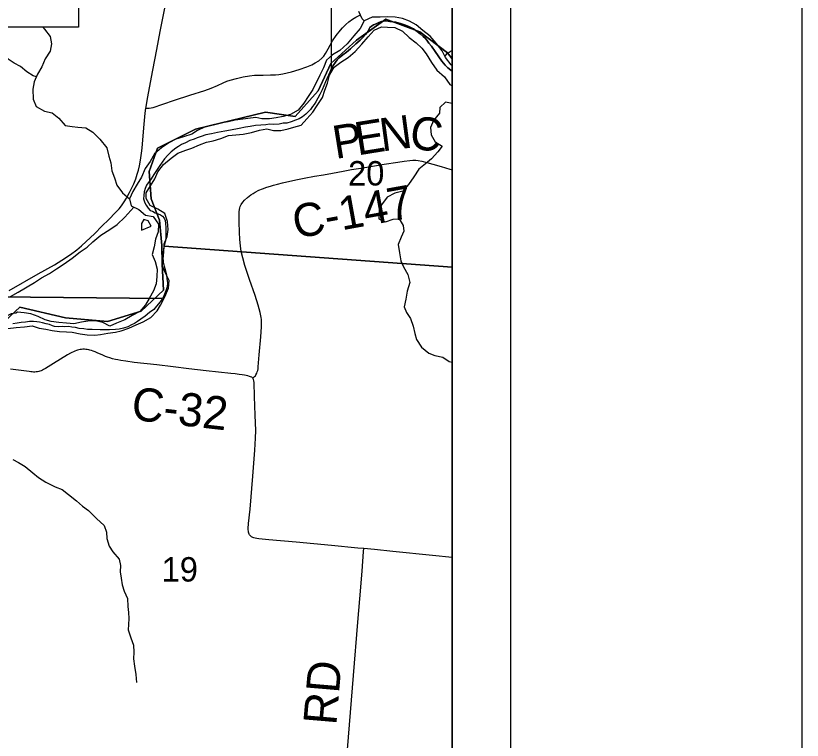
# Model space of a CAD drawing. Extents: x 0 to 1391, y -24 to 440.
# Drawn here: x 613.03 to 640, y 319.35 to 344.2 of the extents above; entities that cross this region are included whole.
import ezdxf

# ---------------------------------------------------------------- set-up
doc = ezdxf.new("R2010")
doc.units = 0
for name, color, linetype in [('GM_X_County_Road', 7, 'Continuous'), ('GM_X_County_Road_Text', 7, 'Continuous'), ('GM_X_Major_River', 7, 'Continuous'), ('GM_X_Minor_Lake', 7, 'Continuous'), ('GM_X_Minor_River', 7, 'Continuous'), ('GM_X_Section', 7, 'Continuous'), ('GM_X_Section_Text', 7, 'Continuous'), ('GM_X_State_Route', 7, 'Continuous'), ('GM_X_Township', 7, 'Continuous'), ('GM_X_Township_Road', 7, 'Continuous'), ('GM_X_Township_Road_Text', 7, 'Continuous'), ('SH_Border', 7, 'Continuous'), ('SH_Data', 7, 'Continuous'), ('SH_Text', 7, 'Continuous')]:
    doc.layers.add(name, color=color, linetype=linetype)

msp = doc.modelspace()

# ---------------------------------------------------------------- linework, layer by layer
at = {"layer": 'GM_X_County_Road'}
for points in [[(621.16, 331.773), (621.222, 331.827), (621.249, 331.858), (621.27, 331.889), (621.297, 331.939), (621.315, 331.989), (621.33, 332.038), (621.34, 332.094), (621.345, 332.16), (621.382, 332.579), (621.431, 333.186), (621.458, 333.532), (621.463, 333.614), (621.46, 333.704), (621.456, 333.781), (621.448, 333.85), (621.413, 334.03), (621.347, 334.281), (621.24, 334.61), (621.046, 335.16), (620.89, 335.632), (620.815, 335.895), (620.765, 336.114), (620.735, 336.311), (620.716, 336.534), (620.707, 336.782), (620.696, 337.127), (620.688, 337.328), (620.688, 337.406), (620.693, 337.478), (620.704, 337.554), (620.715, 337.61), (620.733, 337.664), (620.766, 337.734), (620.817, 337.808), (620.876, 337.874), (620.978, 337.968), (621.038, 338.014), (621.098, 338.058), (621.176, 338.111), (621.246, 338.152), (621.368, 338.217), (621.495, 338.271), (621.642, 338.322), (621.766, 338.361), (621.874, 338.392), (622.004, 338.43), (622.183, 338.474), (622.634, 338.577), (622.923, 338.634), (623.277, 338.698), (623.583, 338.752), (623.888, 338.809), (624.254, 338.878), (624.549, 338.928), (624.782, 338.965), (624.867, 338.977), (625.404, 339.066), (625.662, 339.108), (626.134, 339.183), (626.354, 339.215), (626.548, 339.237), (626.65, 339.245), (626.745, 339.245), (626.831, 339.235), (626.955, 339.213), (627.124, 339.171), (627.339, 339.112), (627.621, 339.027), (627.915, 338.94), (628, 338.915)], [(621.16, 331.773), (621.125, 331.802), (621.086, 331.821), (621.042, 331.834), (620.986, 331.848), (620.88, 331.872), (620.791, 331.888), (620.693, 331.904), (620.558, 331.921), (620.404, 331.937), (619.567, 332.025), (618.965, 332.094), (618.425, 332.161), (617.87, 332.228), (617.099, 332.315), (616.809, 332.353), (616.64, 332.381), (616.531, 332.402), (616.453, 332.418), (616.354, 332.441), (616.262, 332.468), (616.18, 332.496), (616.111, 332.521), (616.018, 332.558), (615.825, 332.644), (615.755, 332.673), (615.687, 332.701), (615.633, 332.718), (615.579, 332.735), (615.535, 332.745), (615.487, 332.755), (615.436, 332.761), (615.385, 332.765), (615.338, 332.765), (615.283, 332.76), (615.241, 332.751), (615.198, 332.743), (615.156, 332.732), (615.112, 332.72), (615.061, 332.703), (615.008, 332.682), (614.958, 332.658), (614.91, 332.634), (614.813, 332.579), (614.329, 332.277), (614.049, 332.106), (613.989, 332.074), (613.946, 332.051), (613.901, 332.028), (613.86, 332.011), (613.82, 332), (613.78, 331.993), (613.735, 331.987), (613.692, 331.983), (613.647, 331.983), (613.599, 331.987), (613.554, 331.991), (613.496, 331.997), (612.855, 332.081)]]:
    msp.add_lwpolyline(points, dxfattribs=at)
at = {"layer": 'GM_X_Major_River'}
for points in [[(628, 342.483), (627.965, 342.518), (627.766, 342.767), (627.65, 342.998), (627.444, 343.262), (627.245, 343.503), (626.991, 343.7), (626.76, 343.888), (626.528, 344.016), (626.294, 344.105), (626.044, 344.149), (625.77, 344.164), (625.527, 344.155), (625.253, 344.154), (624.983, 344.024), (624.847, 343.761), (624.62, 343.515), (624.392, 343.239), (624.15, 343.009), (623.896, 342.863), (623.685, 342.678), (623.587, 342.414), (623.459, 342.166), (623.218, 341.67), (623.06, 341.43), (622.91, 341.206), (622.713, 340.967), (622.459, 340.821), (622.198, 340.744), (621.961, 340.697), (621.732, 340.672), (621.466, 340.671), (621.269, 340.714), (621.078, 340.696), (620.818, 340.657), (620.551, 340.618), (620.314, 340.563), (620.039, 340.517), (619.755, 340.455), (619.502, 340.378), (619.264, 340.27), (619.07, 340.145), (618.786, 340.053), (618.526, 339.968), (618.279, 339.845), (618.031, 339.669), (617.79, 339.462), (617.646, 339.206), (617.465, 338.96), (617.343, 338.666), (617.193, 338.426), (617.049, 338.178), (616.936, 337.922), (616.991, 337.685), (617.254, 337.557), (617.478, 337.368), (617.743, 337.316), (617.926, 337.053), (617.912, 336.794), (617.822, 336.538), (617.777, 336.272), (617.709, 336.015), (617.81, 335.769), (617.887, 335.516), (617.873, 335.258), (617.851, 335.014), (617.754, 334.773), (617.61, 334.51), (617.483, 334.285), (617.287, 334.054), (617.025, 333.924), (616.77, 333.778), (616.493, 333.655), (616.255, 333.562), (616.014, 333.683), (615.772, 333.742), (615.505, 333.726), (615.292, 333.693), (615.024, 333.631), (614.773, 333.661), (614.507, 333.682), (614.249, 333.712), (614.038, 333.77), (613.805, 333.883), (613.556, 333.98), (613.321, 334.009), (613.094, 334.038), (613.034, 334.007)], [(622.378, 340.329), (622.569, 340.385), (622.822, 340.447), (623.018, 340.663), (623.214, 340.894), (623.372, 341.126), (623.546, 341.395), (623.636, 341.652), (623.719, 341.894), (623.794, 342.166), (623.953, 342.443), (624.178, 342.613), (624.426, 342.774), (624.667, 342.981), (624.902, 343.226), (625.114, 343.48), (625.317, 343.711), (625.571, 343.819), (625.777, 343.814), (626.035, 343.8), (626.291, 343.679), (626.521, 343.46), (626.76, 343.279), (626.953, 343.092), (627.108, 342.898), (627.283, 342.596), (627.474, 342.34), (627.734, 342.113), (627.918, 341.85), (628, 341.796)], [(613.332, 333.537), (613.591, 333.568), (613.833, 333.486), (614.068, 333.45), (614.28, 333.406), (614.53, 333.377), (614.773, 333.364), (614.971, 333.351), (615.243, 333.298), (615.486, 333.262), (615.744, 333.248), (615.935, 333.266), (616.195, 333.313), (616.455, 333.352), (616.646, 333.393), (616.907, 333.485), (617.161, 333.601), (617.407, 333.709), (617.662, 333.854), (617.881, 334.077), (618, 334.28), (618.144, 334.558), (618.274, 334.859), (618.288, 335.118), (618.18, 335.356), (618.064, 335.611), (618.086, 335.854), (618.115, 336.104), (618.122, 336.378), (618.227, 336.634), (618.264, 336.877), (618.241, 337.151), (618.149, 337.42), (617.901, 337.571), (617.646, 337.699), (617.507, 337.939), (617.505, 338.129), (617.655, 338.369), (617.798, 338.609), (617.903, 338.85), (618.1, 339.096), (618.357, 339.318), (618.589, 339.487), (618.866, 339.594), (619.066, 339.666), (619.335, 339.773), (619.573, 339.866), (619.803, 339.913), (620.063, 339.998), (620.325, 340.091), (620.584, 340.115), (620.836, 340.139), (621.119, 340.2), (621.387, 340.277), (621.639, 340.324), (621.866, 340.265), (622.117, 340.267), (622.378, 340.329)], [(613.034, 334.007), (612.871, 333.982), (612.625, 333.852), (612.384, 333.675)], [(612.76, 333.475), (613.05, 333.506), (613.332, 333.537)]]:
    msp.add_lwpolyline(points, dxfattribs=at)
at = {"layer": 'GM_X_Minor_Lake'}
msp.add_line((617.428, 337.21), (617.348, 337.075), dxfattribs=at)
for points in [[(617.674, 336.987), (617.571, 337.168), (617.428, 337.21)], [(617.348, 337.075), (617.343, 336.854), (617.674, 336.987)]]:
    msp.add_lwpolyline(points, dxfattribs=at)
at = {"layer": 'GM_X_Minor_River'}
for points in [[(624.983, 344.024), (624.909, 344.094), (624.801, 344.348)], [(613.741, 342.105), (613.635, 342.146), (613.418, 342.274), (613.194, 342.462), (612.984, 342.581), (612.775, 342.716), (612.58, 342.858), (612.264, 342.98), (611.978, 343.094), (611.653, 343.178), (611.441, 343.244), (611.171, 343.38), (610.976, 343.484), (610.75, 343.574), (610.43, 343.574), (610.24, 343.571), (609.978, 343.456), (609.654, 343.266), (609.417, 343.219), (609.227, 343.239), (608.94, 343.322), (608.679, 343.55), (608.496, 343.806), (608.492, 343.811)], [(613.958, 343.811), (614.018, 343.743), (614.217, 343.494), (614.264, 343.242), (614.212, 342.992), (614.046, 342.73), (613.932, 342.451), (613.781, 342.196), (613.668, 341.94), (613.616, 341.69), (613.63, 341.347), (613.73, 341.086), (614.023, 340.934), (614.287, 340.874), (614.511, 340.686), (614.725, 340.437), (614.968, 340.408), (615.165, 340.38), (615.438, 340.358), (615.671, 340.207), (615.916, 339.973), (616.152, 339.678), (616.22, 339.387), (616.291, 339.157), (616.329, 338.882), (616.414, 338.644), (616.499, 338.39), (616.691, 338.134), (616.936, 337.922)], [(627.744, 342.811), (627.823, 342.903), (628, 343.018)], [(628, 341.189), (627.773, 341.237), (627.578, 341.051), (627.565, 340.861), (627.354, 340.615), (627.249, 340.374), (627.28, 340.122), (627.419, 339.875), (627.658, 339.732), (627.501, 339.538), (627.29, 339.293), (627.087, 339.123), (626.854, 338.938), (626.68, 338.676), (626.499, 338.414), (626.302, 338.183), (626.027, 338.121), (625.772, 337.983), (625.575, 337.714), (625.494, 337.51), (625.479, 337.237), (625.705, 337.14), (625.974, 337.232), (626.18, 337.242), (626.318, 337.01), (626.336, 336.819), (626.247, 336.609), (626.149, 336.352), (626.196, 336.077), (626.242, 335.802), (626.328, 335.586), (626.473, 335.324), (626.55, 335.056), (626.459, 334.753), (626.406, 334.488), (626.346, 334.216), (626.432, 334.023), (626.572, 333.814), (626.664, 333.553), (626.719, 333.3), (626.774, 333.101), (626.95, 332.838), (627.196, 332.634), (627.407, 332.552), (627.68, 332.492), (627.889, 332.35), (628, 332.318)], [(612.848, 334.569), (613.119, 334.722), (613.675, 335.058), (613.915, 335.212), (614.185, 335.365), (614.432, 335.519), (614.696, 335.695), (614.967, 335.894), (615.246, 336.108), (615.486, 336.269), (615.681, 336.447), (615.946, 336.676), (616.255, 336.874), (616.511, 337.043), (616.768, 337.295), (617.083, 337.64)], [(612.935, 328.979), (613.13, 328.882), (613.355, 328.74), (613.616, 328.528), (613.81, 328.37), (614.064, 328.204), (614.38, 328.051), (614.629, 327.954), (614.845, 327.781), (615.113, 327.561), (615.322, 327.381), (615.524, 327.238), (615.806, 326.957), (616.066, 326.715), (616.144, 326.492), (616.161, 326.271), (616.239, 326.017), (616.363, 325.816), (616.577, 325.567), (616.625, 325.345), (616.612, 325.132), (616.645, 324.918), (616.685, 324.689), (616.755, 324.466), (616.863, 324.212), (616.879, 323.945), (616.897, 323.739), (616.906, 323.526), (616.894, 323.328), (616.889, 323.138), (616.981, 322.869), (617.074, 322.615), (617.083, 322.371), (617.07, 322.143), (617.101, 321.891), (617.155, 321.608), (617.171, 321.333)]]:
    msp.add_lwpolyline(points, dxfattribs=at)
at = {"layer": 'GM_X_Section'}
for p, q in [((628, 342.299), (628, 354.534)), ((628, 335.584), (628, 342.299)), ((628, 315.525), (628, 335.584))]:
    msp.add_line(p, q, dxfattribs=at)
for points in [[(623.85, 354.548), (623.851, 342.375), (623.804, 342.27), (623.654, 341.931), (623.543, 341.661), (623.457, 341.503), (623.387, 341.376), (623.324, 341.255), (623.262, 341.158), (623.208, 341.091), (623.138, 340.986), (623.06, 340.904), (622.976, 340.822), (622.868, 340.741), (622.753, 340.667), (622.624, 340.624), (622.471, 340.566), (622.327, 340.523), (622.205, 340.517), (622.061, 340.49), (621.886, 340.478), (621.735, 340.488), (621.606, 340.467), (621.431, 340.455), (621.257, 340.443), (621.075, 340.408), (620.908, 340.381), (620.695, 340.339), (620.391, 340.284), (620.201, 340.249), (619.95, 340.201), (619.745, 340.151), (619.555, 340.117), (619.387, 340.066), (619.258, 340.016), (619.151, 339.972), (618.998, 339.922), (618.853, 339.848), (618.716, 339.79), (618.609, 339.716), (618.517, 339.657), (618.363, 339.531), (618.247, 339.427), (618.139, 339.3), (618.054, 339.181), (617.976, 339.068), (617.766, 338.761), (617.673, 338.611), (617.517, 338.387), (617.47, 338.274), (617.438, 338.161), (617.42, 338.04), (617.418, 337.919), (617.454, 337.79), (617.506, 337.705), (617.572, 337.606), (617.646, 337.529), (617.722, 337.497), (617.819, 337.442), (617.917, 337.41), (618, 337.371), (618.067, 337.324), (618.127, 337.263), (618.155, 337.179), (618.169, 337.08), (618.182, 336.944), (618.178, 336.732), (618.183, 336.595), (618.166, 336.489), (618.134, 336.369), (618.125, 336.301), (618.091, 336.105), (618.081, 335.923), (618.085, 335.749), (618.121, 335.612), (618.171, 335.459), (618.206, 335.315), (618.219, 335.186), (618.232, 335.042), (618.222, 334.905), (618.19, 334.8), (618.158, 334.71), (618.111, 334.597), (618.064, 334.507), (603.356, 334.656)], [(623.85, 354.548), (623.851, 342.375), (623.921, 342.502), (623.991, 342.615), (624.053, 342.69), (624.123, 342.764), (624.246, 342.86), (624.376, 342.957), (624.514, 343.068), (624.699, 343.239), (624.838, 343.365), (624.93, 343.455), (625.03, 343.559), (625.085, 343.626), (625.116, 343.679), (625.155, 343.754), (625.178, 343.799), (625.225, 343.843), (625.294, 343.895), (625.385, 343.931), (625.477, 343.968), (625.568, 344.004), (625.629, 344.018), (625.728, 344.024), (625.864, 344.006), (626.06, 343.98), (626.256, 343.924), (626.399, 343.884), (626.512, 343.829), (626.67, 343.75), (626.797, 343.665), (626.902, 343.587), (627.006, 343.494), (627.066, 343.433), (627.125, 343.364), (627.199, 343.264), (627.288, 343.156), (627.414, 342.972), (627.643, 342.65), (627.754, 342.512), (627.843, 342.419), (627.948, 342.342), (628, 342.299)], [(628, 342.299), (627.948, 342.342), (627.843, 342.419), (627.754, 342.512), (627.643, 342.65), (627.414, 342.972), (627.288, 343.156), (627.199, 343.264), (627.125, 343.364), (627.066, 343.433), (627.006, 343.494), (626.902, 343.587), (626.797, 343.665), (626.67, 343.75), (626.512, 343.829), (626.399, 343.884), (626.256, 343.924), (626.06, 343.98), (625.864, 344.006), (625.728, 344.024), (625.629, 344.018), (625.568, 344.004), (625.477, 343.968), (625.385, 343.931), (625.294, 343.895), (625.225, 343.843), (625.178, 343.799), (625.155, 343.754), (625.116, 343.679), (625.085, 343.626), (625.03, 343.559), (624.93, 343.455), (624.838, 343.365), (624.699, 343.239), (624.514, 343.068), (624.376, 342.957), (624.246, 342.86), (624.123, 342.764), (624.053, 342.69), (623.991, 342.615), (623.921, 342.502), (623.851, 342.375), (623.804, 342.27), (623.654, 341.931), (623.543, 341.661), (623.457, 341.503), (623.387, 341.376), (623.324, 341.255), (623.262, 341.158), (623.208, 341.091), (623.138, 340.986), (623.06, 340.904), (622.976, 340.822), (622.868, 340.741), (622.753, 340.667), (622.624, 340.624), (622.471, 340.566), (622.327, 340.523), (622.205, 340.517), (622.061, 340.49), (621.886, 340.478), (621.735, 340.488), (621.606, 340.467), (621.431, 340.455), (621.257, 340.443), (621.075, 340.408), (620.908, 340.381), (620.695, 340.339), (620.391, 340.284), (620.201, 340.249), (619.95, 340.201), (619.745, 340.151), (619.555, 340.117), (619.387, 340.066), (619.258, 340.016), (619.151, 339.972), (618.998, 339.922), (618.853, 339.848), (618.716, 339.79), (618.609, 339.716), (618.517, 339.657), (618.363, 339.531), (618.247, 339.427), (618.139, 339.3), (618.054, 339.181), (617.976, 339.068), (617.766, 338.761), (617.673, 338.611), (617.517, 338.387), (617.47, 338.274), (617.438, 338.161), (617.42, 338.04), (617.418, 337.919), (617.454, 337.79), (617.506, 337.705), (617.572, 337.606), (617.646, 337.529), (617.722, 337.497), (617.819, 337.442), (617.917, 337.41), (618, 337.371), (618.067, 337.324), (618.127, 337.263), (618.155, 337.179), (618.169, 337.08), (618.182, 336.944), (618.178, 336.732), (618.183, 336.595), (618.166, 336.489), (618.134, 336.369), (618.125, 336.301), (628, 335.584)], [(628, 335.584), (618.125, 336.301), (618.091, 336.105), (618.081, 335.923), (618.085, 335.749), (618.121, 335.612), (618.171, 335.459), (618.206, 335.315), (618.219, 335.186), (618.232, 335.042), (618.222, 334.905), (618.19, 334.8), (618.158, 334.71), (618.111, 334.597), (618.064, 334.507), (617.986, 334.387), (617.862, 334.245), (617.762, 334.133), (617.616, 334.022), (617.47, 333.896), (617.324, 333.8), (617.202, 333.719), (617.11, 333.652), (617.003, 333.601), (616.88, 333.535), (616.728, 333.492), (616.576, 333.449), (616.454, 333.444), (616.242, 333.432), (615.924, 333.43), (615.659, 333.443), (615.493, 333.445), (615.364, 333.463), (615.205, 333.481), (615.077, 333.506), (614.956, 333.523), (614.858, 333.54), (614.721, 333.535), (614.638, 333.543), (614.509, 333.538), (614.366, 333.548), (614.29, 333.565), (614.185, 333.612), (614.072, 333.637), (613.951, 333.669), (613.846, 333.694), (613.755, 333.703), (613.641, 333.712), (613.505, 333.722), (613.368, 333.694), (613.217, 333.682), (613.08, 333.661), (612.928, 333.641)], [(603.356, 334.656), (618.064, 334.507), (617.986, 334.387), (617.862, 334.245), (617.762, 334.133), (617.616, 334.022), (617.47, 333.896), (617.324, 333.8), (617.202, 333.719), (617.11, 333.652), (617.003, 333.601), (616.88, 333.535), (616.728, 333.492), (616.576, 333.449), (616.454, 333.444), (616.242, 333.432), (615.924, 333.43), (615.659, 333.443), (615.493, 333.445), (615.364, 333.463), (615.205, 333.481), (615.077, 333.506), (614.956, 333.523), (614.858, 333.54), (614.721, 333.535), (614.638, 333.543), (614.509, 333.538), (614.366, 333.548), (614.29, 333.565), (614.185, 333.612), (614.072, 333.637), (613.951, 333.669), (613.846, 333.694), (613.755, 333.703), (613.641, 333.712), (613.505, 333.722), (613.368, 333.694), (613.217, 333.682), (613.08, 333.661), (612.928, 333.641)]]:
    msp.add_lwpolyline(points, dxfattribs=at)
at = {"layer": 'GM_X_State_Route'}
for points in [[(617.499, 341.037), (617.504, 341.075), (617.554, 341.37), (617.735, 342.335), (617.872, 343.042), (617.989, 343.665), (618.174, 344.629)], [(612.805, 334.784), (613.8, 335.346), (614.363, 335.664), (614.618, 335.818), (614.905, 336.012), (615.122, 336.176), (615.286, 336.309), (615.452, 336.458), (615.729, 336.725), (616.001, 336.998), (616.215, 337.206), (616.465, 337.465), (616.574, 337.583), (616.658, 337.688), (616.75, 337.82), (616.828, 337.946), (616.937, 338.14), (616.992, 338.251), (617.078, 338.443), (617.146, 338.615), (617.198, 338.767), (617.239, 338.91), (617.274, 339.054), (617.311, 339.248), (617.35, 339.493), (617.369, 339.665), (617.428, 340.358), (617.476, 340.865), (617.499, 341.037)]]:
    msp.add_lwpolyline(points, dxfattribs=at)
at = {"layer": 'GM_X_Township'}
for points in [[(612.15, 333.264), (613.178, 334.203), (614.743, 333.847), (616.174, 333.713), (617.336, 334.072), (618.095, 334.787), (618.05, 335.681), (618.039, 336.323), (617.966, 337.194), (617.675, 337.919), (617.602, 338.862), (617.892, 339.66), (619.197, 340.314), (621.592, 340.896), (622.608, 340.751), (623.405, 341.623), (623.84, 342.566), (624.711, 343.365), (625.726, 344.091), (626.887, 343.656), (627.831, 342.932), (628, 342.724), (628, 405.073)], [(628, 342.724), (627.831, 342.932), (626.887, 343.656), (625.726, 344.091), (624.711, 343.365), (623.84, 342.566), (623.405, 341.623), (622.608, 340.751), (621.592, 340.896), (619.197, 340.314), (617.892, 339.66), (617.602, 338.862), (617.675, 337.919), (617.966, 337.194), (618.039, 336.323), (618.05, 335.681), (618.095, 334.787), (617.336, 334.072), (616.174, 333.713), (614.743, 333.847), (613.178, 334.203), (612.15, 333.264)], [(569.034, 282), (628, 282), (628, 342.724)]]:
    msp.add_lwpolyline(points, dxfattribs=at)
at = {"layer": 'GM_X_Township_Road'}
for points in [[(617.499, 341.037), (617.609, 341.037), (617.681, 341.043), (617.745, 341.055), (618.073, 341.171), (618.472, 341.311), (619.004, 341.484), (619.514, 341.643), (619.735, 341.724), (619.951, 341.816), (620.143, 341.904), (620.276, 341.956), (620.389, 341.995), (620.605, 342.055), (620.836, 342.106), (621.045, 342.142), (621.223, 342.16), (621.381, 342.164), (621.517, 342.164), (621.764, 342.171), (621.934, 342.181), (622.049, 342.192), (622.185, 342.216), (622.336, 342.248), (622.49, 342.285), (622.752, 342.358), (623.009, 342.448), (623.182, 342.521), (623.304, 342.588), (623.423, 342.661), (623.531, 342.752), (623.591, 342.822), (623.65, 342.906), (623.74, 343.063), (623.897, 343.346), (624.018, 343.522), (624.166, 343.707), (624.231, 343.784), (624.345, 343.899), (624.45, 343.989), (624.581, 344.087), (624.689, 344.151), (624.835, 344.221)], [(624.964, 325.929), (624.767, 325.948), (623.864, 326.033), (622.651, 326.144), (621.711, 326.232), (621.365, 326.267), (621.299, 326.277), (621.243, 326.286), (621.198, 326.297), (621.163, 326.31), (621.135, 326.323), (621.113, 326.337), (621.094, 326.351), (621.077, 326.367), (621.063, 326.384), (621.052, 326.403), (621.037, 326.428), (621.025, 326.456), (621.014, 326.492), (621.009, 326.524), (621.005, 326.573), (621.004, 326.621), (621.018, 326.792), (621.065, 327.275), (621.165, 328.414), (621.235, 329.306), (621.258, 329.716), (621.262, 329.978), (621.247, 330.5), (621.223, 331.146), (621.202, 331.629), (621.194, 331.687), (621.183, 331.732), (621.16, 331.773)], [(624.257, 317.252), (624.446, 319.457), (624.546, 320.733), (624.614, 321.575), (624.765, 323.408), (624.826, 324.201), (624.905, 325.155), (624.956, 325.825), (624.964, 325.929)], [(628, 325.627), (627.327, 325.692), (625.967, 325.827), (625.336, 325.894), (624.964, 325.929)]]:
    msp.add_lwpolyline(points, dxfattribs=at)
at = {"layer": 'SH_Border'}
msp.add_line((640, 10), (640, 430), dxfattribs=at)
at = {"layer": 'SH_Data'}
for p, q in [((630, 420), (630, 280)), ((628, 418), (628, 282))]:
    msp.add_line(p, q, dxfattribs=at)
at = {"layer": 'SH_Text'}
msp.add_lwpolyline([(574.209, 353.247), (615.184, 353.247), (615.184, 343.811), (574.209, 343.811)], close=True, dxfattribs=at)

# ---------------------------------------------------------------- texts
at = {"layer": 'GM_X_County_Road_Text'}
for s, height, rotation, p in [('E', 1.136, 9.1326, (624.753, 339.41)), ('N', 1.136, 7.636, (625.585, 339.544)), ('C', 1.136, 351.2743, (626.49, 339.677)), ('P', 1.136, 9.1616, (623.996, 339.288)), ('C-147', 1.1364, 10.2816, (622.634, 336.556)), ('C-32', 1.1364, 353.512, (616.964, 330.353))]:
    msp.add_text(s, height=height, rotation=rotation, dxfattribs=at).set_placement(p)
at = {"layer": 'GM_X_Section_Text'}
for s, p in [('20', (624.427, 338.381)), ('19', (618.035, 324.798))]:
    msp.add_text(s, height=0.8371, rotation=0, dxfattribs=at).set_placement(p)
at = {"layer": 'GM_X_Township_Road_Text'}
msp.add_text('RD', height=1.1364, rotation=85.1555, dxfattribs=at).set_placement((624.023, 319.851))

doc.saveas('drawing.dxf')
